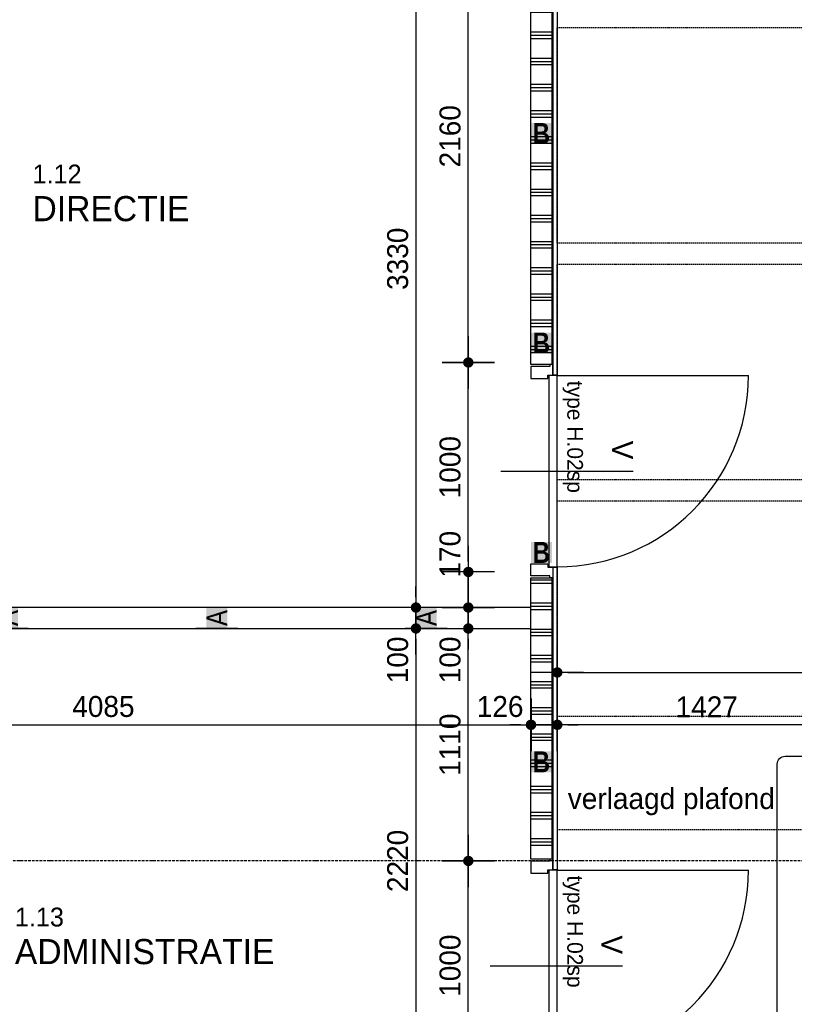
# Model space of a CAD drawing. Header units: millimetres. Extents: x -297000 to 504135, y -166520 to 252050.
# Tile 376 of 416: x 73433 to 77132, y 20341 to 25042. Entities that reach past the tile are written whole.
import ezdxf

# ---------------------------------------------------------------- set-up
doc = ezdxf.new("R2010")
doc.units = ezdxf.units.MM
doc.header["$MEASUREMENT"] = 0
for name, pattern in [('ACAD_ISO10W100', [18, 12, -3, 0, -3]), ('CENTER', [50.8, 31.75, -6.35, 6.35, -6.35]), ('HIDDEN', [0.375, 0.25, -0.125])]:
    doc.linetypes.add(name, pattern=pattern)
doc.layers.get('Defpoints').update_dxf_attribs({"color": 6})
for name, color, linetype in [('010_D0050_D', 1, 'Continuous'), ('010_T0050_T', 4, 'Continuous'), ('010_T0100_T', 4, 'Continuous'), ('040_AXPRI_B', 9, 'CENTER'), ('068_HATCH_H', 8, 'Continuous'), ('080_SYMB_DETAIL', 4, 'Continuous'), ('080_SYMBO_G', 1, 'Continuous'), ('210_WALEX_E', 2, 'Continuous'), ('220_WALIN_E', 1, 'Continuous'), ('220_WALIN_G', 1, 'Continuous'), ('320_DOORS_E', 8, 'Continuous'), ('320_DOORS_G', 2, 'Continuous'), ('410_WAFEX_G', 1, 'Continuous'), ('420_WAFIN_G', 1, 'Continuous')]:
    doc.layers.add(name, color=color, linetype=linetype)
doc.styles.add('VMX 1 SMALL 100', font='unvr55w.TTF', dxfattribs={"height": 100})
doc.styles.add('VMX 2 MEDIUM 100', font='unvr55w.TTF', dxfattribs={"height": 200})
doc.styles.add('VMX 2 MEDIUM 50', font='unvr55w.TTF', dxfattribs={"height": 100})
doc.dimstyles.new('VMX 50', dxfattribs={"dimscale": 50, "dimtxt": 1, "dimasz": 1, "dimexe": 2, "dimexo": 2, "dimgap": 0.7, "dimtad": 1, "dimdec": 0, "dimdsep": 46, "dimtxsty": 'VMX 2 MEDIUM 50', "dimblk1": 'VMX-DIM-ARROW', "dimblk2": 'VMX-DIM-ARROW', "dimsah": 1, "dimcen": 1, "dimdle": 2, "dimse1": 1, "dimse2": 1, "dimclrd": 256, "dimclre": 256, "dimclrt": 256, "dimadec": 0, "dimazin": 0, "dimtm": 1e-09, "dimtfac": 1, "dimtdec": 0, "dimtmove": 2, "dimatfit": 2, "dimldrblk": 'VMX-DIM-ARROW', "dimfxl": 0, "dimtolj": 2, "dimlwd": -1, "dimarcsym": 0})

# ---------------------------------------------------------------- blocks, each defined once
blk = doc.blocks.new('VMX-DIM-ARROW')
h = blk.add_hatch(color=256)
edge = h.paths.add_edge_path()
edge.add_arc((0, 0), 0.5, 0, 360)
for p, q in [((0, 2.5), (0, -2.5)), ((-2.5, 0), (2.5, 0))]:
    blk.add_line(p, q)
blk = doc.blocks.new('*D331')
at = {"layer": '010_D0050_D'}
blk.add_line((76050, 21925), (88999, 21925), dxfattribs=at)
at = {"layer": 'Defpoints', "color": 0}
for p in [(76000, 22249.5), (89049, 21925), (89049, 21191.3)]:
    blk.add_point(p, dxfattribs=at)
at = {"layer": '010_D0050_D', "xscale": 50, "yscale": 50, "zscale": 50, "rotation": 180}
blk.add_blockref('VMX-DIM-ARROW', (76000, 21925), dxfattribs=at)
at = {"layer": '010_D0050_D', "xscale": 50, "yscale": 50, "zscale": 50}
blk.add_blockref('VMX-DIM-ARROW', (89049, 21925), dxfattribs=at)
at = {"layer": '010_D0050_D', "insert": (82524.5, 22011.9), "char_height": 100, "attachment_point": 5, "style": 'VMX 2 MEDIUM 50'}
blk.add_mtext('\\A2;13049', dxfattribs=at)
blk = doc.blocks.new('*D324')
at = {"layer": '010_D0050_D'}
blk.add_line((71840, 21675), (75824.9, 21675), dxfattribs=at)
at = {"layer": 'Defpoints', "color": 0}
for p in [(71790, 21675), (75874.9, 21675), (75874.9, 21033)]:
    blk.add_point(p, dxfattribs=at)
at = {"layer": '010_D0050_D', "xscale": 50, "yscale": 50, "zscale": 50, "rotation": 180}
blk.add_blockref('VMX-DIM-ARROW', (71790, 21675), dxfattribs=at)
at = {"layer": '010_D0050_D', "xscale": 50, "yscale": 50, "zscale": 50}
blk.add_blockref('VMX-DIM-ARROW', (75874.9, 21675), dxfattribs=at)
at = {"layer": '010_D0050_D', "insert": (73832.5, 21761.9), "char_height": 100, "attachment_point": 5, "style": 'VMX 2 MEDIUM 50'}
blk.add_mtext('\\A2;4085', dxfattribs=at)
blk = doc.blocks.new('*D334')
at = {"layer": '010_D0050_D'}
for p, q in [((75823.9, 21675), (75773.9, 21675)), ((75873.9, 21675), (76000, 21675)), ((76050, 21675), (76100, 21675))]:
    blk.add_line(p, q, dxfattribs=at)
at = {"layer": 'Defpoints', "color": 0}
for p in [(75873.9, 21761.9), (76000, 21761.9), (76000, 21675)]:
    blk.add_point(p, dxfattribs=at)
at = {"layer": '010_D0050_D', "xscale": 50, "yscale": 50, "zscale": 50}
blk.add_blockref('VMX-DIM-ARROW', (75873.9, 21675), dxfattribs=at)
at = {"layer": '010_D0050_D', "xscale": 50, "yscale": 50, "zscale": 50, "rotation": 180}
blk.add_blockref('VMX-DIM-ARROW', (76000, 21675), dxfattribs=at)
at = {"layer": '010_D0050_D', "insert": (75727, 21761.9), "char_height": 100, "attachment_point": 5, "style": 'VMX 2 MEDIUM 50'}
blk.add_mtext('\\A2;126', dxfattribs=at)
blk = doc.blocks.new('*D335')
at = {"layer": '010_D0050_D'}
blk.add_line((77377, 21675), (76050, 21675), dxfattribs=at)
at = {"layer": 'Defpoints', "color": 0}
for p in [(76000, 21675), (76000, 21173), (77427, 21173)]:
    blk.add_point(p, dxfattribs=at)
at = {"layer": '010_D0050_D', "xscale": 50, "yscale": 50, "zscale": 50, "rotation": 180}
blk.add_blockref('VMX-DIM-ARROW', (76000, 21675), dxfattribs=at)
at = {"layer": '010_D0050_D', "xscale": 50, "yscale": 50, "zscale": 50}
blk.add_blockref('VMX-DIM-ARROW', (77427, 21675), dxfattribs=at)
at = {"layer": '010_D0050_D', "insert": (76713.5, 21760.7), "char_height": 100, "attachment_point": 5, "style": 'VMX 2 MEDIUM 50'}
blk.add_mtext('\\A2;1427', dxfattribs=at)
blk = doc.blocks.new('*D409')
at = {"layer": '010_D0050_D'}
blk.add_line((75575.1, 20075), (75575.1, 20975), dxfattribs=at)
at = {"layer": 'Defpoints', "color": 0}
for p in [(75575.1, 21025), (75825.1, 21025), (75825.1, 20025)]:
    blk.add_point(p, dxfattribs=at)
at = {"layer": '010_D0050_D', "xscale": 50, "yscale": 50, "zscale": 50}
for p, rotation in [((75575.1, 21025), 90), ((75575.1, 20025), 270)]:
    blk.add_blockref('VMX-DIM-ARROW', p, dxfattribs=dict(at, rotation=rotation))
at = {"layer": '010_D0050_D', "insert": (75488.2, 20525), "char_height": 100, "attachment_point": 5, "rotation": 90, "style": 'VMX 2 MEDIUM 50'}
blk.add_mtext('\\A2;1000', dxfattribs=at)
blk = doc.blocks.new('*D410')
at = {"layer": '010_D0050_D'}
blk.add_line((75575.1, 21075), (75575.1, 22085), dxfattribs=at)
at = {"layer": 'Defpoints', "color": 0}
for p in [(75575.1, 22135), (75825.1, 22135), (75825.1, 21025)]:
    blk.add_point(p, dxfattribs=at)
at = {"layer": '010_D0050_D', "xscale": 50, "yscale": 50, "zscale": 50}
for p, rotation in [((75575.1, 22135), 90), ((75575.1, 21025), 270)]:
    blk.add_blockref('VMX-DIM-ARROW', p, dxfattribs=dict(at, rotation=rotation))
at = {"layer": '010_D0050_D', "insert": (75488.2, 21580), "char_height": 100, "attachment_point": 5, "rotation": 90, "style": 'VMX 2 MEDIUM 50'}
blk.add_mtext('\\A2;1110', dxfattribs=at)
blk = doc.blocks.new('*D411')
at = {"layer": '010_D0050_D'}
for p, q in [((75575.1, 22285), (75575.1, 22335)), ((75575.1, 22135), (75575.1, 22235)), ((75575.1, 22085), (75575.1, 22035))]:
    blk.add_line(p, q, dxfattribs=at)
at = {"layer": 'Defpoints', "color": 0}
for p in [(75575.1, 22235), (75825.1, 22235), (75825.1, 22135)]:
    blk.add_point(p, dxfattribs=at)
at = {"layer": '010_D0050_D', "xscale": 50, "yscale": 50, "zscale": 50}
for p, rotation in [((75575.1, 22235), 270), ((75575.1, 22135), 90)]:
    blk.add_blockref('VMX-DIM-ARROW', p, dxfattribs=dict(at, rotation=rotation))
at = {"layer": '010_D0050_D', "insert": (75488.2, 21985), "char_height": 100, "attachment_point": 5, "rotation": 90, "style": 'VMX 2 MEDIUM 50'}
blk.add_mtext('\\A2;100', dxfattribs=at)
blk = doc.blocks.new('*D412')
at = {"layer": '010_D0050_D'}
for p, q in [((75575.1, 22455), (75575.1, 22505)), ((75575.1, 22235), (75575.1, 22405)), ((75575.1, 22185), (75575.1, 22135))]:
    blk.add_line(p, q, dxfattribs=at)
at = {"layer": 'Defpoints', "color": 0}
for p in [(75575.1, 22405), (75825.1, 22405), (75825.1, 22235)]:
    blk.add_point(p, dxfattribs=at)
at = {"layer": '010_D0050_D', "xscale": 50, "yscale": 50, "zscale": 50}
for p, rotation in [((75575.1, 22405), 270), ((75575.1, 22235), 90)]:
    blk.add_blockref('VMX-DIM-ARROW', p, dxfattribs=dict(at, rotation=rotation))
at = {"layer": '010_D0050_D', "insert": (75488.2, 22489.5), "char_height": 100, "attachment_point": 5, "rotation": 90, "style": 'VMX 2 MEDIUM 50'}
blk.add_mtext('\\A2;170', dxfattribs=at)
blk = doc.blocks.new('*D413')
at = {"layer": '010_D0050_D'}
blk.add_line((75575.1, 22455), (75575.1, 23355), dxfattribs=at)
at = {"layer": 'Defpoints', "color": 0}
for p in [(75575.1, 23405), (75825.1, 23405), (75825.1, 22405)]:
    blk.add_point(p, dxfattribs=at)
at = {"layer": '010_D0050_D', "xscale": 50, "yscale": 50, "zscale": 50}
for p, rotation in [((75575.1, 23405), 90), ((75575.1, 22405), 270)]:
    blk.add_blockref('VMX-DIM-ARROW', p, dxfattribs=dict(at, rotation=rotation))
at = {"layer": '010_D0050_D', "insert": (75488.2, 22905), "char_height": 100, "attachment_point": 5, "rotation": 90, "style": 'VMX 2 MEDIUM 50'}
blk.add_mtext('\\A2;1000', dxfattribs=at)
blk = doc.blocks.new('*D414')
at = {"layer": '010_D0050_D'}
blk.add_line((75575.1, 23455), (75575.1, 25515), dxfattribs=at)
at = {"layer": 'Defpoints', "color": 0}
for p in [(75575.1, 25565), (75825.1, 25565), (75825.1, 23405)]:
    blk.add_point(p, dxfattribs=at)
at = {"layer": '010_D0050_D', "xscale": 50, "yscale": 50, "zscale": 50}
for p, rotation in [((75575.1, 25565), 90), ((75575.1, 23405), 270)]:
    blk.add_blockref('VMX-DIM-ARROW', p, dxfattribs=dict(at, rotation=rotation))
at = {"layer": '010_D0050_D', "insert": (75488.2, 24485), "char_height": 100, "attachment_point": 5, "rotation": 90, "style": 'VMX 2 MEDIUM 50'}
blk.add_mtext('\\A2;2160', dxfattribs=at)
blk = doc.blocks.new('*D415')
at = {"layer": '010_D0050_D'}
blk.add_line((75325.1, 25515), (75325.1, 22285), dxfattribs=at)
at = {"layer": 'Defpoints', "color": 0}
for p in [(75925, 25565), (75325.1, 22235), (75925, 22235)]:
    blk.add_point(p, dxfattribs=at)
at = {"layer": '010_D0050_D', "xscale": 50, "yscale": 50, "zscale": 50}
for p, rotation in [((75325.1, 25565), 90), ((75325.1, 22235), 270)]:
    blk.add_blockref('VMX-DIM-ARROW', p, dxfattribs=dict(at, rotation=rotation))
at = {"layer": '010_D0050_D', "insert": (75238.2, 23900), "char_height": 100, "attachment_point": 5, "rotation": 90, "style": 'VMX 2 MEDIUM 50'}
blk.add_mtext('\\A2;3330', dxfattribs=at)
blk = doc.blocks.new('*D416')
at = {"layer": '010_D0050_D'}
for p, q in [((75325.1, 22285), (75325.1, 22335)), ((75325.1, 22135), (75325.1, 22235)), ((75325.1, 22085), (75325.1, 22035))]:
    blk.add_line(p, q, dxfattribs=at)
at = {"layer": 'Defpoints', "color": 0}
for p in [(75325.1, 22235), (75575.1, 22235), (75575.1, 22135)]:
    blk.add_point(p, dxfattribs=at)
at = {"layer": '010_D0050_D', "xscale": 50, "yscale": 50, "zscale": 50}
for p, rotation in [((75325.1, 22235), 270), ((75325.1, 22135), 90)]:
    blk.add_blockref('VMX-DIM-ARROW', p, dxfattribs=dict(at, rotation=rotation))
at = {"layer": '010_D0050_D', "insert": (75238.2, 21985), "char_height": 100, "attachment_point": 5, "rotation": 90, "style": 'VMX 2 MEDIUM 50'}
blk.add_mtext('\\A2;100', dxfattribs=at)
blk = doc.blocks.new('*D421')
at = {"layer": '010_D0050_D'}
blk.add_line((75325.1, 22085), (75325.1, 19965), dxfattribs=at)
at = {"layer": 'Defpoints', "color": 0}
for p in [(75925, 22135), (75325.1, 19915), (75925, 19915)]:
    blk.add_point(p, dxfattribs=at)
at = {"layer": '010_D0050_D', "xscale": 50, "yscale": 50, "zscale": 50}
for p, rotation in [((75325.1, 22135), 90), ((75325.1, 19915), 270)]:
    blk.add_blockref('VMX-DIM-ARROW', p, dxfattribs=dict(at, rotation=rotation))
at = {"layer": '010_D0050_D', "insert": (75238.2, 21025), "char_height": 100, "attachment_point": 5, "rotation": 90, "style": 'VMX 2 MEDIUM 50'}
blk.add_mtext('\\A2;2220', dxfattribs=at)
blk = doc.blocks.new('GRID01')
at = {"layer": '040_AXPRI_B', "linetype": 'ACAD_ISO10W100'}
blk.add_line((3742, 11600), (-26942, 11600), dxfattribs=at)
blk = doc.blocks.new('*U1236')
at = {"layer": '068_HATCH_H'}
h = blk.add_hatch(dxfattribs=at)
h.set_pattern_fill('PLAST', color=256, scale=500, angle=180, style=0)
h.set_pattern_definition([(180, (0, 3086.45), (-2e-14, -125), []), (180, (-2e-15, 3070.83), (-2e-14, -125), []), (180, (-4e-15, 3055.2), (-2e-14, -125), [])])
h.paths.add_polyline_path([(0, 3086.5), (100, 3086.5), (100, 4086.5), (0, 4086.5)])
at = {"layer": '220_WALIN_G', "ltscale": 10}
for p, q in [((0, 3400), (0, 3600)), ((100, 3400), (100, 3600)), ((0, 2400), (0, 2600)), ((100, 2400), (100, 2600)), ((0, 1400), (0, 1600)), ((100, 1400), (100, 1600)), ((0, 400), (0, 600)), ((100, 400), (100, 600))]:
    blk.add_line(p, q, dxfattribs=at)
blk.add_lwpolyline([(0, 0), (100, 0), (100, 4086.5), (0, 4086.5)], close=True, dxfattribs=at)
at = {"layer": '220_WALIN_E', "ltscale": 10, "char_height": 100, "width": 100, "attachment_point": 5, "style": 'VMX 1 SMALL 100', "bg_fill": 1, "box_fill_scale": 1, "bg_fill_color": 255, "bg_fill_transparency": 0}
for insert in [(50, 3500), (50, 2500), (50, 1500), (50, 500)]:
    blk.add_mtext('{\\fUnivers Condensed|b0|i0|c0|p34;A}', dxfattribs=dict(at, insert=insert))
blk = doc.blocks.new('v-deur')
at = {"layer": '080_SYMBO_G'}
blk.add_line((0, -315.7), (0, 315.7), dxfattribs=at)
at = {"layer": '080_SYMBO_G', "insert": (-56.4, 315.7), "char_height": 100, "attachment_point": 3, "style": 'VMX 2 MEDIUM 100'}
blk.add_mtext('V', dxfattribs=at)
blk = doc.blocks.new('DEUR1000_hpl finish')
at = {"layer": '320_DOORS_E'}
blk.add_arc((52.5, 126), 913, 0, 90, dxfattribs=at)
at = {"layer": '320_DOORS_G'}
blk.add_lwpolyline([(52.5, 126), (52.5, 1039)], dxfattribs=at)
for points in [[(9, 0), (67, 0), (67, 81), (50, 81), (50, 104), (0, 104), (0, 90), (9, 90), (9, 0)], [(52.5, 126), (52.5, 86), (965.5, 86), (965.5, 126)], [(1009, 0), (951, 0), (951, 81), (968, 81), (968, 104), (1018, 104), (1018, 90), (1009, 90), (1009, 0)]]:
    blk.add_lwpolyline(points, close=True, dxfattribs=at)
blk = doc.blocks.new('1006_X-01.01')
at = {"layer": '068_HATCH_H'}
h = blk.add_hatch(dxfattribs=at)
h.set_pattern_fill('PLAST', color=256, scale=500, angle=180, style=0)
h.set_pattern_definition([(360, (4199, 15733.1), (-2e-14, -125), []), (360, (4199, 15717.48), (-2e-14, -125), []), (360, (4199, 15701.86), (-2e-14, -125), [])])
h.paths.add_polyline_path([(4199, 13970), (4098.9, 13970), (4099, 16242), (4199, 16242)])
h = blk.add_hatch(dxfattribs=at)
h.set_pattern_fill('PLAST', color=256, scale=500, angle=180, style=0)
h.set_pattern_definition([(360, (4199, 12382.15), (-2e-14, -125), []), (360, (4199, 12366.52), (-2e-14, -125), []), (360, (4199, 12350.9), (-2e-14, -125), [])])
h.paths.add_polyline_path([(4199, 11608), (4098.9, 11608), (4099, 12952), (4199, 12952)])
at = {"layer": '210_WALEX_E', "color": 8, "linetype": 'HIDDEN', "ltscale": 25}
for points in [[(5674, 14550), (4224, 14550), (4224, 15580), (5674, 15580)], [(5674, 13420), (4224, 13420), (4224, 14450), (5674, 14450)], [(5674, 12290), (4224, 12290), (4224, 13320), (5674, 13320)]]:
    blk.add_lwpolyline(points, close=True, dxfattribs=at)
at = {"layer": '220_WALIN_G', "ltscale": 10}
for points in [[(4199, 13970), (4098.9, 13970), (4099, 16242), (4199, 16242)], [(4199, 11608), (4098.9, 11608), (4099, 12952), (4199, 12952)]]:
    blk.add_lwpolyline(points, close=True, dxfattribs=at)
at = {"layer": '410_WAFEX_G', "color": 8, "linetype": 'HIDDEN', "ltscale": 25}
blk.add_line((5652, 11748), (4225, 11748), dxfattribs=at)
at = {"layer": '420_WAFIN_G'}
for points in [[(4206, 13920), (4206, 16309), (4225, 16309), (4225, 13920), (4206, 13920)], [(4206, 11558), (4206, 13002), (4225, 13002), (4225, 11558), (4206, 11558)]]:
    blk.add_lwpolyline(points, dxfattribs=at)
blk.add_blockref('GRID01', (23200, 0))
at = {"rotation": 270}
for p in [(4099, 13970), (4099, 11608)]:
    blk.add_blockref('DEUR1000_hpl finish', p, dxfattribs=at)
at = {"layer": '010_T0100_T', "color": 7, "rotation": 270}
for p in [(4271, 13461), (4220, 11099)]:
    blk.add_blockref('v-deur', p, dxfattribs=at)
at = {"layer": '220_WALIN_G', "ltscale": 10, "rotation": 90}
blk.add_blockref('*U1236', (4099, 12710), dxfattribs=at)
at = {"layer": '220_WALIN_E', "ltscale": 10, "char_height": 100, "width": 100, "attachment_point": 5, "style": 'VMX 1 SMALL 100', "bg_fill": 1, "box_fill_scale": 1, "bg_fill_color": 255, "bg_fill_transparency": 0}
for insert in [(4149, 15073), (4149, 14073), (4149, 13073), (4149, 12073)]:
    blk.add_mtext('{\\fUnivers Condensed|b1|i0|c0|p34;B}', dxfattribs=dict(at, insert=insert))

msp = doc.modelspace()

# ---------------------------------------------------------------- linework, layer by layer
at = {"layer": '080_SYMB_DETAIL', "color": 6}
msp.add_lwpolyline([(77050, 19812.5), (77050, 21487.5, -0.414214), (77087.5, 21525), (78262.5, 21525, -0.414214), (78300, 21487.5), (78300, 19812.5, -0.414214), (78262.5, 19775), (77087.5, 19775, -0.414214)], format="xyb", close=True, dxfattribs=at)

# ---------------------------------------------------------------- block references
msp.add_blockref('1006_X-01.01', (71775, 9425))

# ---------------------------------------------------------------- texts
at = {"layer": '010_T0050_T', "attachment_point": 1, "style": 'VMX 2 MEDIUM 50'}
for s, insert, char_height in [('{\\H0.75x;1.12\\P}DIRECTIE{\\H0.75004x;\\P }', (73494.2, 24349.6), 120), ('verlaagd plafond', (76050, 21373), 100), ('{\\H0.75x;1.13\\P}ADMINISTRATIE{\\H0.75004x; }', (73409.9, 20802.3), 120)]:
    msp.add_mtext(s, dxfattribs=dict(at, insert=insert, char_height=char_height))
at = {"layer": '010_T0050_T', "char_height": 75, "attachment_point": 7, "rotation": 270, "style": 'VMX 2 MEDIUM 50'}
for insert in [(76025, 23317.5), (76025, 20955.5)]:
    msp.add_mtext('type H.02sp', dxfattribs=dict(at, insert=insert))

# ---------------------------------------------------------------- dimensions: what is measured, and where the dimension line sits
at = {"layer": '010_D0050_D'}
for base, p1, p2, picture, middle in [((75325.1, 22235), (75925, 25565), (75925, 22235), '*D415', (75238.2, 23900)), ((75575.1, 25565), (75825.1, 23405), (75825.1, 25565), '*D414', (75488.2, 24485)), ((75575.1, 23405), (75825.1, 22405), (75825.1, 23405), '*D413', (75488.2, 22905)), ((75325.1, 19915), (75925, 22135), (75925, 19915), '*D421', (75238.2, 21025)), ((75575.1, 22135), (75825.1, 21025), (75825.1, 22135), '*D410', (75488.2, 21580)), ((75575.1, 21025), (75825.1, 20025), (75825.1, 21025), '*D409', (75488.2, 20525))]:
    dim = msp.add_linear_dim(base=base, p1=p1, p2=p2, angle=90, dimstyle='VMX 50', dxfattribs=at)
    dim.commit()
    dim.dimension.update_dxf_attribs({"geometry": picture, "text_midpoint": middle})
for base, p1, p2, picture, middle in [((75575.1, 22405), (75825.1, 22235), (75825.1, 22405), '*D412', (75488.2, 22489.5)), ((75325.1, 22235), (75575.1, 22135), (75575.1, 22235), '*D416', (75238.2, 21985)), ((75575.1, 22235), (75825.1, 22135), (75825.1, 22235), '*D411', (75488.2, 21985))]:
    dim = msp.add_linear_dim(base=base, p1=p1, p2=p2, angle=90, dimstyle='VMX 50', dxfattribs=at)
    dim.commit()
    dim.dimension.update_dxf_attribs({"geometry": picture, "text_midpoint": middle, "dimtype": 160})
for base, p1, p2, picture, middle in [((89049, 21925), (76000, 22249.5), (89049, 21191.3), '*D331', (82524.5, 22011.9)), ((75874.9, 21675), (71790, 21675), (75874.9, 21033), '*D324', (73832.5, 21761.9)), ((76000, 21675), (77427, 21173), (76000, 21173), '*D335', (76713.5, 21760.7))]:
    dim = msp.add_linear_dim(base=base, p1=p1, p2=p2, dimstyle='VMX 50', dxfattribs=at)
    dim.commit()
    dim.dimension.update_dxf_attribs({"geometry": picture, "text_midpoint": middle})
dim = msp.add_linear_dim(base=(76000, 21675), p1=(75873.9, 21761.9), p2=(76000, 21761.9), dimstyle='VMX 50', dxfattribs=at)
dim.commit()
dim.dimension.update_dxf_attribs({"geometry": '*D334', "text_midpoint": (75727, 21761.9), "dimtype": 160})

doc.saveas('drawing.dxf')
